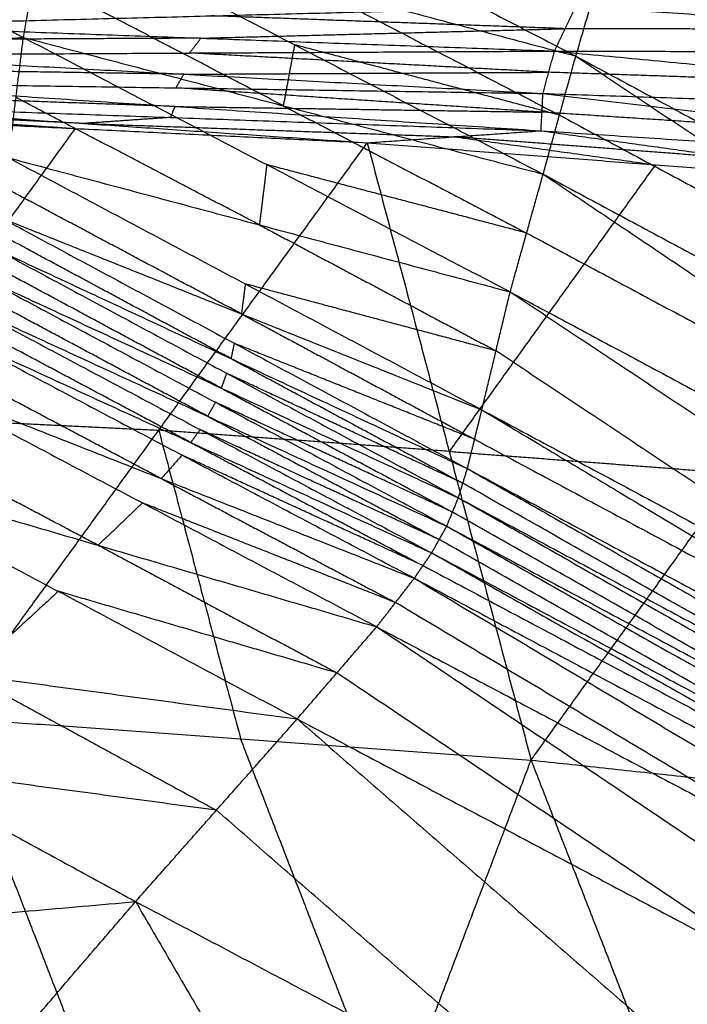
# Model space of a CAD drawing. Header units: millimetres. Extents: x -106 to 110, y -96 to 120.
# Tile 273 of 656: x -90.26 to -88.85, y 59.65 to 61.73. Entities that reach past the tile are written whole.
import ezdxf

# ---------------------------------------------------------------- set-up
doc = ezdxf.new("R2010")
doc.units = ezdxf.units.MM
doc.header["$MEASUREMENT"] = 0
doc.layers.add('Default', color=7, linetype='Continuous', true_color=0x000000)

msp = doc.modelspace()

# ---------------------------------------------------------------- linework, layer by layer
at = {"layer": 'Default'}
for points in [[(-89.0883, 61.6509, 13.6296), (-88.9417, 62.1491, 13.655), (-88.7951, 62.6473, 13.6804)], [(-89.0883, 61.6509, 13.6296), (-88.9417, 62.1491, 13.655), (-88.7951, 62.6473, 13.6804)], [(-90.1593, 62.2059, 13.7736), (-89.6238, 61.9284, 13.7016), (-89.0883, 61.6509, 13.6296)], [(-88.9417, 62.1491, 13.655), (-88.3769, 61.8448, 13.3902), (-87.8122, 61.5404, 13.1253)], [(-90.2538, 61.6904, 13.7912), (-90.2299, 61.8191, 13.7866), (-90.2061, 61.9478, 13.782)], [(-90.2061, 61.9478, 13.782), (-89.6817, 61.6748, 13.6999), (-89.1573, 61.4018, 13.6178)], [(-90.2061, 61.9478, 13.782), (-89.6472, 61.7993, 13.7058), (-89.0883, 61.6509, 13.6296)], [(-90.6872, 61.913, 13.7727), (-90.4705, 61.8017, 13.7819), (-90.2538, 61.6904, 13.7912)], [(-89.7055, 61.5461, 13.7045), (-89.9677, 61.6826, 13.7455), (-90.2299, 61.8191, 13.7866)], [(-89.6472, 61.7993, 13.7058), (-89.385, 61.6628, 13.6647), (-89.1228, 61.5263, 13.6237)], [(-90.625, 61.7159, 12.2103), (-89.8566, 61.7359, 11.7743), (-89.0882, 61.7558, 11.3382)], [(-89.1333, 61.6615, 11.3391), (-89.1108, 61.7087, 11.3387), (-89.0882, 61.7558, 11.3382)], [(-89.0882, 61.7558, 11.3382), (-88.3629, 61.7069, 10.9002), (-87.6376, 61.658, 10.4622)], [(-89.1108, 61.7087, 11.3387), (-89.4837, 61.7223, 11.5565), (-89.8566, 61.7359, 11.7743)], [(-90.625, 61.7159, 12.2103), (-89.8791, 61.6887, 11.7747), (-89.1333, 61.6615, 11.3391)], [(-90.705, 61.6587, 13.8044), (-90.4794, 61.6746, 13.7978), (-90.2538, 61.6904, 13.7912)], [(-90.2848, 61.4361, 13.8039), (-90.2693, 61.5633, 13.7976), (-90.2538, 61.6904, 13.7912)], [(-90.2538, 61.6904, 13.7912), (-89.7403, 61.4218, 13.6989), (-89.2269, 61.1533, 13.6067)], [(-90.2538, 61.6904, 13.7912), (-89.7055, 61.5461, 13.7045), (-89.1573, 61.4018, 13.6178)], [(-89.8791, 61.6887, 11.7747), (-89.495, 61.6987, 11.5567), (-89.1108, 61.7087, 11.3387)], [(-88.3629, 61.7069, 10.9002), (-88.7369, 61.7078, 11.1195), (-89.1108, 61.7087, 11.3387)], [(-89.8791, 61.6887, 11.7747), (-90.2641, 61.6867, 11.9952), (-90.6491, 61.6846, 12.2158)], [(-89.9033, 61.6574, 11.7802), (-89.8912, 61.6731, 11.7774), (-89.8791, 61.6887, 11.7747)], [(-89.6817, 61.6748, 13.6999), (-89.6936, 61.6104, 13.7022), (-89.7055, 61.5461, 13.7045)], [(-89.1228, 61.5263, 13.6237), (-89.4023, 61.6005, 13.6618), (-89.6817, 61.6748, 13.6999)], [(-90.6733, 61.6533, 12.2212), (-89.9033, 61.6574, 11.7802), (-89.1333, 61.6615, 11.3391)], [(-90.6733, 61.6533, 12.2212), (-89.9155, 61.6126, 11.7918), (-89.1577, 61.572, 11.3624)], [(-89.1455, 61.6168, 11.3507), (-89.5244, 61.6371, 11.5655), (-89.9033, 61.6574, 11.7802)], [(-89.1577, 61.572, 11.3624), (-89.1455, 61.6168, 11.3507), (-89.1333, 61.6615, 11.3391)], [(-89.1573, 61.4018, 13.6178), (-89.1228, 61.5263, 13.6237), (-89.0883, 61.6509, 13.6296)], [(-89.1573, 61.4018, 13.6178), (-89.1228, 61.5263, 13.6237), (-89.0883, 61.6509, 13.6296)], [(-89.1333, 61.6615, 11.3391), (-88.3903, 61.5911, 10.9112), (-87.6474, 61.5207, 10.4832)], [(-89.1333, 61.6615, 11.3391), (-88.3855, 61.6597, 10.9007), (-87.6376, 61.658, 10.4622)], [(-89.0883, 61.6509, 13.6296), (-88.0157, 60.9316, 13.0984), (-86.9431, 60.2122, 12.5672)], [(-89.0883, 61.6509, 13.6296), (-87.9588, 61.0423, 13.0999), (-86.8292, 60.4336, 12.5703)], [(-89.9155, 61.6126, 11.7918), (-90.3025, 61.6186, 12.0125), (-90.6896, 61.6245, 12.2331)], [(-89.9318, 61.5838, 11.8037), (-89.9236, 61.5982, 11.7978), (-89.9155, 61.6126, 11.7918)], [(-89.9155, 61.6126, 11.7918), (-89.5305, 61.6147, 11.5713), (-89.1455, 61.6168, 11.3507)], [(-88.3903, 61.5911, 10.9112), (-88.7679, 61.6039, 11.131), (-89.1455, 61.6168, 11.3507)], [(-90.7059, 61.5957, 12.2451), (-89.9338, 61.5445, 11.8294), (-89.1618, 61.4933, 11.4138)], [(-90.7059, 61.5957, 12.2451), (-89.9318, 61.5838, 11.8037), (-89.1577, 61.572, 11.3624)], [(-89.9338, 61.5445, 11.8294), (-90.3245, 61.5585, 12.0473), (-90.7152, 61.5726, 12.2652)], [(-89.1598, 61.5326, 11.3881), (-89.5458, 61.5582, 11.5959), (-89.9318, 61.5838, 11.8037)], [(-89.1618, 61.4933, 11.4138), (-89.1598, 61.5326, 11.3881), (-89.1577, 61.572, 11.3624)], [(-89.1577, 61.572, 11.3624), (-88.4026, 61.5464, 10.9228), (-87.6474, 61.5207, 10.4832)], [(-89.1577, 61.572, 11.3624), (-88.3927, 61.4821, 10.9556), (-87.6277, 61.3921, 10.5488)], [(-90.7246, 61.5495, 12.2854), (-90.1264, 61.5087, 11.9789), (-89.5283, 61.468, 11.6724)], [(-90.7246, 61.5495, 12.2854), (-89.9432, 61.5214, 11.8496), (-89.1618, 61.4933, 11.4138)], [(-89.7559, 61.2947, 13.7053), (-90.0126, 61.429, 13.7514), (-90.2693, 61.5633, 13.7976)], [(-89.9432, 61.5214, 11.8496), (-89.9385, 61.5329, 11.8395), (-89.9338, 61.5445, 11.8294)], [(-89.9338, 61.5445, 11.8294), (-89.5468, 61.5386, 11.6087), (-89.1598, 61.5326, 11.3881)], [(-89.7055, 61.5461, 13.7045), (-89.4488, 61.4118, 13.6584), (-89.1921, 61.2775, 13.6122)], [(-90.7607, 61.5282, 12.3357), (-90.1445, 61.4981, 12.004), (-89.5283, 61.468, 11.6724)], [(-90.7427, 61.5389, 12.3105), (-90.4436, 61.5185, 12.1573), (-90.1445, 61.4981, 12.004)], [(-90.1264, 61.5087, 11.9789), (-90.4345, 61.5238, 12.1447), (-90.7427, 61.5389, 12.3105)], [(-88.3927, 61.4821, 10.9556), (-88.7762, 61.5074, 11.1718), (-89.1598, 61.5326, 11.3881)], [(-89.1228, 61.5263, 13.6237), (-88.5693, 61.229, 13.3611), (-88.0157, 60.9316, 13.0984)], [(-89.9432, 61.5214, 11.8496), (-90.0348, 61.5151, 11.9142), (-90.1264, 61.5087, 11.9789)], [(-90.1264, 61.5087, 11.9789), (-89.7357, 61.4947, 11.761), (-89.345, 61.4806, 11.5431)], [(-90.1445, 61.4981, 12.004), (-90.3645, 61.1948, 11.6211), (-90.5844, 60.8915, 11.2383)], [(-89.5283, 61.468, 11.6724), (-89.345, 61.4806, 11.5431), (-89.1618, 61.4933, 11.4138)], [(-89.1618, 61.4933, 11.4138), (-88.7374, 61.4341, 11.2174), (-88.3129, 61.375, 11.021)], [(-89.1618, 61.4933, 11.4138), (-88.3947, 61.4427, 10.9813), (-87.6277, 61.3921, 10.5488)], [(-90.408, 60.2547, 10.1409), (-89.9682, 60.8614, 10.9066), (-89.5283, 61.468, 11.6724)], [(-89.5283, 61.468, 11.6724), (-89.3555, 60.8166, 10.6004), (-89.1828, 60.1653, 9.5283)], [(-89.5283, 61.468, 11.6724), (-88.9206, 61.4215, 11.3467), (-88.3129, 61.375, 11.021)], [(-89.345, 61.4806, 11.5431), (-89.1328, 61.451, 11.4449), (-88.9206, 61.4215, 11.3467)], [(-88.7374, 61.4341, 11.2174), (-89.0412, 61.4574, 11.3802), (-89.345, 61.4806, 11.5431)], [(-90.2848, 61.4361, 13.8039), (-89.7857, 61.1702, 13.6995), (-89.2866, 60.9043, 13.595)], [(-90.2848, 61.4361, 13.8039), (-89.7559, 61.2947, 13.7053), (-89.2269, 61.1533, 13.6067)], [(-89.7403, 61.4218, 13.6989), (-89.7481, 61.3583, 13.7021), (-89.7559, 61.2947, 13.7053)], [(-89.1921, 61.2775, 13.6122), (-89.4662, 61.3497, 13.6556), (-89.7403, 61.4218, 13.6989)], [(-88.9206, 61.4215, 11.3467), (-89.1381, 61.119, 10.9735), (-89.3555, 60.8166, 10.6004)], [(-89.2269, 61.1533, 13.6067), (-89.1921, 61.2775, 13.6122), (-89.1573, 61.4018, 13.6178)], [(-89.2269, 61.1533, 13.6067), (-89.1921, 61.2775, 13.6122), (-89.1573, 61.4018, 13.6178)], [(-89.1573, 61.4018, 13.6178), (-88.1069, 60.6962, 13.091), (-87.0566, 59.9907, 12.5642)], [(-89.1573, 61.4018, 13.6178), (-88.0502, 60.807, 13.0925), (-86.9431, 60.2122, 12.5672)], [(-89.7937, 61.1069, 13.704), (-90.0432, 61.2398, 13.7562), (-90.2928, 61.3728, 13.8084)], [(-89.1828, 60.1653, 9.5283), (-88.7479, 60.7701, 10.2747), (-88.3129, 61.375, 11.021)], [(-90.3007, 61.3095, 13.8129), (-89.809, 61.0449, 13.7018), (-89.3172, 60.7803, 13.5907)], [(-90.3007, 61.3095, 13.8129), (-89.7937, 61.1069, 13.704), (-89.2866, 60.9043, 13.595)], [(-89.8158, 61.0126, 13.7044), (-90.0617, 61.1448, 13.76), (-90.3076, 61.2771, 13.8155)], [(-89.7559, 61.2947, 13.7053), (-89.5063, 61.1617, 13.6531), (-89.2568, 61.0288, 13.6009)], [(-89.1921, 61.2775, 13.6122), (-88.6495, 60.9869, 13.3516), (-88.1069, 60.6962, 13.091)], [(-90.3144, 61.2448, 13.8181), (-89.8253, 60.9817, 13.704), (-89.3362, 60.7187, 13.5899)], [(-90.3144, 61.2448, 13.8181), (-89.8158, 61.0126, 13.7044), (-89.3172, 60.7803, 13.5907)], [(-89.8363, 60.9502, 13.7062), (-90.0809, 61.0817, 13.7632), (-90.3254, 61.2132, 13.8203)], [(-90.3365, 61.1817, 13.8224), (-89.8486, 60.9203, 13.7063), (-89.3607, 60.6588, 13.5902)], [(-90.3365, 61.1817, 13.8224), (-89.8363, 60.9502, 13.7062), (-89.3362, 60.7187, 13.5899)], [(-89.865, 60.8909, 13.7073), (-90.1089, 61.0216, 13.7654), (-90.3529, 61.1523, 13.8235)], [(-89.7857, 61.1702, 13.6995), (-89.7897, 61.1385, 13.7017), (-89.7937, 61.1069, 13.704)], [(-89.2568, 61.0288, 13.6009), (-89.5212, 61.0995, 13.6502), (-89.7857, 61.1702, 13.6995)], [(-89.2866, 60.9043, 13.595), (-89.2568, 61.0288, 13.6009), (-89.2269, 61.1533, 13.6067)], [(-89.2866, 60.9043, 13.595), (-89.2568, 61.0288, 13.6009), (-89.2269, 61.1533, 13.6067)], [(-89.2269, 61.1533, 13.6067), (-88.1418, 60.572, 13.0855), (-87.0566, 59.9907, 12.5642)], [(-89.2269, 61.1533, 13.6067), (-88.1392, 60.4295, 13.0496), (-87.0515, 59.7057, 12.4925)], [(-90.3692, 61.1229, 13.8245), (-89.8808, 60.8627, 13.708), (-89.3924, 60.6024, 13.5915)], [(-90.3692, 61.1229, 13.8245), (-89.865, 60.8909, 13.7073), (-89.3607, 60.6588, 13.5902)], [(-89.9007, 60.8355, 13.7082), (-90.145, 60.9656, 13.7664), (-90.3892, 61.0957, 13.8247)], [(-89.7937, 61.1069, 13.704), (-89.5478, 60.9746, 13.6484), (-89.3019, 60.8423, 13.5929)], [(-90.4091, 61.0686, 13.8248), (-89.919, 60.8088, 13.7092), (-89.429, 60.549, 13.5936)], [(-90.4091, 61.0686, 13.8248), (-89.9007, 60.8355, 13.7082), (-89.3924, 60.6024, 13.5915)], [(-89.809, 61.0449, 13.7018), (-89.8124, 61.0287, 13.7031), (-89.8158, 61.0126, 13.7044)], [(-89.3019, 60.8423, 13.5929), (-89.5554, 60.9436, 13.6473), (-89.809, 61.0449, 13.7018)], [(-88.1691, 60.305, 13.0438), (-88.7129, 60.6669, 13.3223), (-89.2568, 61.0288, 13.6009)], [(-89.9628, 60.7592, 13.7081), (-90.2078, 60.8891, 13.7659), (-90.4528, 61.0191, 13.8237)], [(-89.8158, 61.0126, 13.7044), (-89.5713, 60.881, 13.6474), (-89.3267, 60.7495, 13.5903)], [(-90.4966, 60.9695, 13.8227), (-90.0025, 60.708, 13.7106), (-89.5085, 60.4465, 13.5986)], [(-90.4966, 60.9695, 13.8227), (-89.9628, 60.7592, 13.7081), (-89.429, 60.549, 13.5936)], [(-89.8253, 60.9817, 13.704), (-89.8308, 60.9659, 13.7051), (-89.8363, 60.9502, 13.7062)], [(-89.3267, 60.7495, 13.5903), (-89.576, 60.8656, 13.6472), (-89.8253, 60.9817, 13.704)], [(-89.8363, 60.9502, 13.7062), (-89.5924, 60.8195, 13.6481), (-89.3485, 60.6887, 13.59)], [(-89.8486, 60.9203, 13.7063), (-89.8568, 60.9056, 13.7068), (-89.865, 60.8909, 13.7073)], [(-89.3485, 60.6887, 13.59), (-89.5985, 60.8045, 13.6482), (-89.8486, 60.9203, 13.7063)], [(-89.3172, 60.7803, 13.5907), (-89.3019, 60.8423, 13.5929), (-89.2866, 60.9043, 13.595)], [(-89.3172, 60.7803, 13.5907), (-89.3019, 60.8423, 13.5929), (-89.2866, 60.9043, 13.595)], [(-89.2866, 60.9043, 13.595), (-88.1691, 60.305, 13.0438), (-87.0515, 59.7057, 12.4925)], [(-89.2866, 60.9043, 13.595), (-88.1687, 60.2344, 13.0265), (-87.0508, 59.5645, 12.458)], [(-90.0961, 60.6186, 13.7045), (-90.3432, 60.7493, 13.7605), (-90.5902, 60.8801, 13.8165)], [(-90.5844, 60.8915, 11.2383), (-90.2763, 60.8764, 11.0725), (-89.9682, 60.8614, 10.9066)], [(-89.865, 60.8909, 13.7073), (-89.6208, 60.7607, 13.6491), (-89.3765, 60.6306, 13.5909)], [(-89.9682, 60.8614, 10.9066), (-89.8818, 60.5357, 10.3706), (-89.7954, 60.21, 9.8346)], [(-89.3555, 60.8166, 10.6004), (-89.6618, 60.839, 10.7535), (-89.9682, 60.8614, 10.9066)], [(-89.8808, 60.8627, 13.708), (-89.8908, 60.8491, 13.7081), (-89.9007, 60.8355, 13.7082)], [(-89.3765, 60.6306, 13.5909), (-89.6287, 60.7466, 13.6494), (-89.8808, 60.8627, 13.708)], [(-89.3019, 60.8423, 13.5929), (-88.7353, 60.5383, 13.3097), (-88.1687, 60.2344, 13.0265)], [(-89.9007, 60.8355, 13.7082), (-89.6557, 60.7056, 13.6504), (-89.4107, 60.5757, 13.5926)], [(-89.919, 60.8088, 13.7092), (-89.9409, 60.784, 13.7087), (-89.9628, 60.7592, 13.7081)], [(-89.4107, 60.5757, 13.5926), (-89.6649, 60.6922, 13.6509), (-89.919, 60.8088, 13.7092)], [(-89.3555, 60.8166, 10.6004), (-89.0517, 60.7934, 10.4375), (-88.7479, 60.7701, 10.2747)], [(-90.6838, 60.7906, 13.8104), (-90.18, 60.5214, 13.7094), (-89.6762, 60.2521, 13.6083)], [(-90.6838, 60.7906, 13.8104), (-90.0961, 60.6186, 13.7045), (-89.5085, 60.4465, 13.5986)], [(-89.3362, 60.7187, 13.5899), (-89.3267, 60.7495, 13.5903), (-89.3172, 60.7803, 13.5907)], [(-89.3362, 60.7187, 13.5899), (-89.3267, 60.7495, 13.5903), (-89.3172, 60.7803, 13.5907)], [(-89.3172, 60.7803, 13.5907), (-88.1985, 60.145, 13.0243), (-87.0799, 59.5096, 12.4578)], [(-89.3172, 60.7803, 13.5907), (-88.184, 60.1724, 13.0244), (-87.0508, 59.5645, 12.458)], [(-89.9628, 60.7592, 13.7081), (-89.7158, 60.6285, 13.6521), (-89.4688, 60.4977, 13.5961)], [(-88.208, 60.1141, 13.0239), (-88.7674, 60.4318, 13.3071), (-89.3267, 60.7495, 13.5903)], [(-89.3607, 60.6588, 13.5902), (-89.3485, 60.6887, 13.59), (-89.3362, 60.7187, 13.5899)], [(-89.3607, 60.6588, 13.5902), (-89.3485, 60.6887, 13.59), (-89.3362, 60.7187, 13.5899)], [(-89.3362, 60.7187, 13.5899), (-88.2226, 60.0868, 13.0238), (-87.109, 59.4549, 12.4578)], [(-89.3362, 60.7187, 13.5899), (-88.208, 60.1141, 13.0239), (-87.0799, 59.5096, 12.4578)], [(-90.0025, 60.708, 13.7106), (-90.0493, 60.6633, 13.7076), (-90.0961, 60.6186, 13.7045)], [(-89.4688, 60.4977, 13.5961), (-89.7356, 60.6029, 13.6534), (-90.0025, 60.708, 13.7106)], [(-88.2348, 60.0569, 13.024), (-88.7916, 60.3728, 13.307), (-89.3485, 60.6887, 13.59)], [(-89.3924, 60.6024, 13.5915), (-89.3765, 60.6306, 13.5909), (-89.3607, 60.6588, 13.5902)], [(-89.3924, 60.6024, 13.5915), (-89.3765, 60.6306, 13.5909), (-89.3607, 60.6588, 13.5902)], [(-89.3607, 60.6588, 13.5902), (-88.2494, 60.0296, 13.024), (-87.1381, 59.4003, 12.4578)], [(-89.3607, 60.6588, 13.5902), (-88.2348, 60.0569, 13.024), (-87.109, 59.4549, 12.4578)], [(-88.2653, 60.0014, 13.0247), (-88.8209, 60.316, 13.3078), (-89.3765, 60.6306, 13.5909)], [(-90.0961, 60.6186, 13.7045), (-89.8442, 60.4839, 13.654), (-89.5924, 60.3493, 13.6035)], [(-89.429, 60.549, 13.5936), (-89.4107, 60.5757, 13.5926), (-89.3924, 60.6024, 13.5915)], [(-89.429, 60.549, 13.5936), (-89.4107, 60.5757, 13.5926), (-89.3924, 60.6024, 13.5915)], [(-89.3924, 60.6024, 13.5915), (-88.2799, 59.9742, 13.0247), (-87.1674, 59.3459, 12.4579)], [(-89.3924, 60.6024, 13.5915), (-88.2653, 60.0014, 13.0247), (-87.1381, 59.4003, 12.4578)], [(-89.4107, 60.5757, 13.5926), (-88.8453, 60.2749, 13.3086), (-88.2799, 59.9742, 13.0247)], [(-89.5085, 60.4465, 13.5986), (-89.4688, 60.4977, 13.5961), (-89.429, 60.549, 13.5936)], [(-89.5085, 60.4465, 13.5986), (-89.4688, 60.4977, 13.5961), (-89.429, 60.549, 13.5936)], [(-89.429, 60.549, 13.5936), (-88.3576, 59.9083, 13.0432), (-87.2861, 59.2676, 12.4928)], [(-89.429, 60.549, 13.5936), (-88.2982, 59.9474, 13.0258), (-87.1674, 59.3459, 12.4579)], [(-90.18, 60.5214, 13.7094), (-90.2755, 60.4335, 13.7031), (-90.371, 60.3457, 13.6969)], [(-89.5924, 60.3493, 13.6035), (-89.8862, 60.4353, 13.6564), (-90.18, 60.5214, 13.7094)], [(-88.3973, 59.8571, 13.0457), (-88.933, 60.1774, 13.3209), (-89.4688, 60.4977, 13.5961)], [(-89.6762, 60.2521, 13.6083), (-89.5924, 60.3493, 13.6035), (-89.5085, 60.4465, 13.5986)], [(-89.6762, 60.2521, 13.6083), (-89.5924, 60.3493, 13.6035), (-89.5085, 60.4465, 13.5986)], [(-89.5085, 60.4465, 13.5986), (-88.5165, 59.7795, 13.0811), (-87.5245, 59.1124, 12.5637)], [(-89.5085, 60.4465, 13.5986), (-88.3973, 59.8571, 13.0457), (-87.2861, 59.2676, 12.4928)], [(-91.0659, 60.4393, 13.7854), (-90.5415, 60.153, 13.7075), (-90.0171, 59.8667, 13.6296)], [(-91.0659, 60.4393, 13.7854), (-90.371, 60.3457, 13.6969), (-89.6762, 60.2521, 13.6083)], [(-90.371, 60.3457, 13.6969), (-90.1088, 60.2025, 13.6579), (-89.8466, 60.0594, 13.619)], [(-88.6003, 59.6822, 13.086), (-89.0963, 60.0158, 13.3447), (-89.5924, 60.3493, 13.6035)], [(-90.408, 60.2547, 10.1409), (-90.0902, 59.4341, 9.2085), (-89.7724, 58.6135, 8.276)], [(-90.408, 60.2547, 10.1409), (-89.7954, 60.21, 9.8346), (-89.1828, 60.1653, 9.5283)], [(-90.0171, 59.8667, 13.6296), (-89.8466, 60.0594, 13.619), (-89.6762, 60.2521, 13.6083)], [(-90.0171, 59.8667, 13.6296), (-89.8466, 60.0594, 13.619), (-89.6762, 60.2521, 13.6083)], [(-89.6762, 60.2521, 13.6083), (-88.8469, 59.5303, 13.1614), (-88.0175, 58.8086, 12.7144)], [(-89.6762, 60.2521, 13.6083), (-88.6003, 59.6822, 13.086), (-87.5245, 59.1124, 12.5637)], [(-89.4776, 59.3894, 8.9022), (-89.6365, 59.7997, 9.3684), (-89.7954, 60.21, 9.8346)], [(-89.8466, 60.0594, 13.619), (-90.1941, 60.1062, 13.6632), (-90.5415, 60.153, 13.7075)], [(-89.7724, 58.6135, 8.276), (-89.4776, 59.3894, 8.9022), (-89.1828, 60.1653, 9.5283)], [(-89.1828, 60.1653, 9.5283), (-88.8596, 59.3349, 8.6251), (-88.5364, 58.5044, 7.7218)], [(-89.1828, 60.1653, 9.5283), (-88.569, 60.0991, 9.2299), (-87.9551, 60.0328, 8.9314)], [(-89.0173, 59.3377, 13.172), (-89.432, 59.6985, 13.3955), (-89.8466, 60.0594, 13.619)], [(-91.8209, 59.7078, 13.7545), (-90.919, 59.7872, 13.6921), (-90.0171, 59.8667, 13.6296)], [(-90.6913, 59.0818, 13.6795), (-90.3542, 59.4743, 13.6546), (-90.0171, 59.8667, 13.6296)], [(-90.6913, 59.0818, 13.6795), (-90.3542, 59.4743, 13.6546), (-90.0171, 59.8667, 13.6296)], [(-90.0171, 59.8667, 13.6296), (-89.5387, 59.0449, 13.3328), (-89.0603, 58.2231, 13.036)], [(-90.0171, 59.8667, 13.6296), (-89.0173, 59.3377, 13.172), (-88.0175, 58.8086, 12.7144)]]:
    msp.add_open_spline(points, degree=2, dxfattribs=at)

doc.saveas('drawing.dxf')
